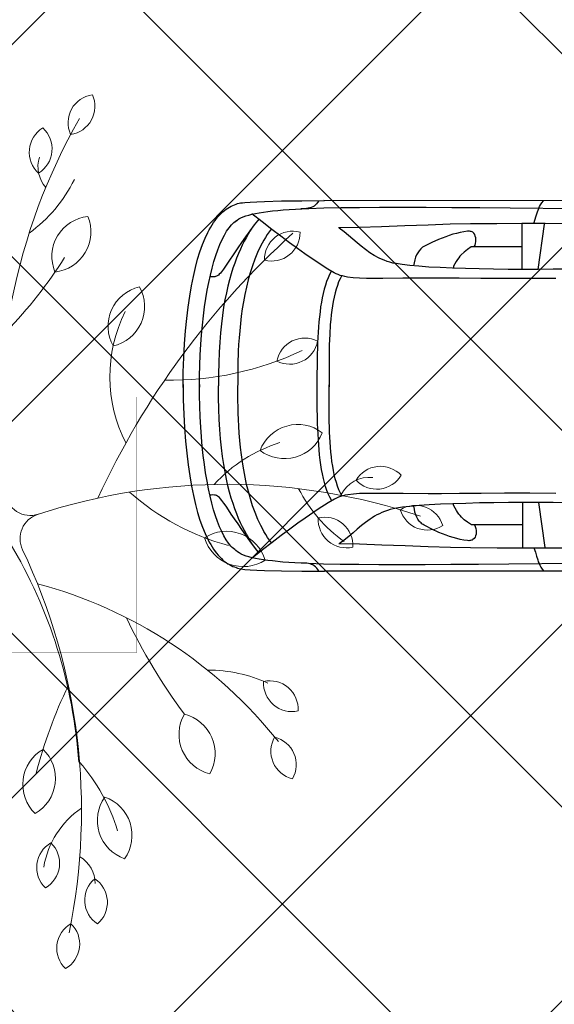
# Model space of a CAD drawing. Header units: millimetres. Extents: x 747415 to 1601423, y -236173 to 551995.
# Tile 398 of 549: x 1112460 to 1114971, y 199288 to 203909. Entities that reach past the tile are written whole.
import ezdxf

# ---------------------------------------------------------------- set-up
doc = ezdxf.new("R2010")
doc.units = ezdxf.units.MM
doc.header["$LTSCALE"] = 100
doc.header["$MEASUREMENT"] = 0
doc.linetypes.add('DASHED2', pattern=[9.525, 6.35, -3.175])
doc.layers.get('0').update_dxf_attribs({"linetype": 'CONTINUOUS', "lineweight": 0})
for name, color, linetype in [('T--A9041_VERHARDING_Parkeren', 9, 'CONTINUOUS'), ('T--L9041_VERHARDING_Parkeren', 9, 'DASHED2'), ('T--L9082_INRICHTING_SPECIFIEK_Auto', 8, 'CONTINUOUS')]:
    doc.layers.add(name, color=color, linetype=linetype)
doc.layers.add('T--A9042_BEPLANTING', color=90, linetype='CONTINUOUS', lineweight=0)
doc.layers.add('T--L9042_BOMEN', color=84, linetype='CONTINUOUS', lineweight=0)

# ---------------------------------------------------------------- blocks, each defined once
blk = doc.blocks.new('auto17')
for p, q in [((1604.8, 867.6), (3518.7, 867.6)), ((2512.2, 544.6), (2482.2, 756.8)), ((2587.5, 547), (2587.5, 756.8)), ((2588.4, 650.5), (2814.7, 650.5)), ((2513.2, -549), (2483.6, -761.2)), ((2588.4, -551.4), (2588.4, -761.2)), ((2589.8, -654.3), (2815.6, -654.3)), ((1591.9, -871), (3520.1, -872))]:
    blk.add_line(p, q)
for points in [[(2343.6, 831.8), (2651.3, 834.2), (2793.7, 835.7), (2924.7, 836.7), (3045.2, 837.2), (3158.6, 837.2), (3262.4, 837.2), (3355.8, 836.7), (3443.5, 835.7), (3522, 833.8), (3591.6, 831.3), (3655.9, 828.4), (3712.1, 824.5), (3760.7, 819.5), (3783.1, 817.1), (3804, 814.1), (3823.1, 811.2), (3840.7, 807.8), (3856.9, 803.9), (3871.7, 799.9), (3885.5, 796.1), (3897.4, 791.6), (3908.3, 786.7), (3917.9, 781.8), (3926, 776.4), (3933.1, 770.5), (3938.8, 766.1), (3945, 761.2), (3950.8, 755.8), (3956.5, 750), (3962.2, 743.1), (3967.4, 736.2), (3978.4, 720), (3989.3, 701.9), (3999.8, 681.3), (4009.8, 658.8), (4019.3, 634.3), (4028.9, 607.3), (4037.5, 578.9), (4046, 548), (4054.1, 515.2), (4061.7, 480.8), (4068.4, 444.6), (4075.1, 406.4), (4080.8, 366.7), (4086, 325), (4090.8, 281.8), (4094.6, 237.2), (4097.9, 191.2), (4100.8, 143.1), (4102.7, 93.6), (4103.7, 43.1), (4104.1, -9.3), (4104.1, 4.4), (4103.7, -48), (4102.7, -99), (4100.3, -148), (4097.9, -196), (4094.6, -242.6), (4090.3, -287.2), (4085.5, -330.8), (4080.3, -372.5), (4074.1, -412.2), (4067.5, -450.9), (4060.3, -487.2), (4052.7, -521.5), (4044.6, -554.8), (4036, -585.7), (4027, -614.1), (4017.5, -641.1), (4007.9, -666.1), (3997.4, -688.6), (3987, -709.7), (3976.5, -727.9), (3965, -743.5), (3954.1, -757.8), (3942.7, -769.5), (3930.7, -778.3), (3934.5, -774.4), (3927.4, -780.3), (3919.3, -785.7), (3909.3, -790.6), (3898.8, -795.5), (3886.4, -799.9), (3872.6, -803.8), (3857.9, -807.8), (3841.7, -811.7), (3823.6, -814.6), (3804, -818), (3783.1, -821), (3760.7, -823.4), (3736.9, -825.9), (3710.7, -828.3), (3683.1, -830.3), (3654, -832.3), (3623, -833.7), (3590.2, -835.2), (3519.7, -837.7), (3440.6, -839.1), (3352.5, -840.1), (3258.2, -841.1), (3154.3, -841.1), (3040.5, -840.6), (2919.5, -840.1), (2787.5, -839.1), (2645.1, -838.2), (2336.4, -835.2)], [(2534.6, 758.3), (2527, 778.4), (2521.2, 797), (2516, 814.1), (2513.2, 823), (2509.8, 831.3), (2505.5, 839.6), (2501.2, 848.5), (2495.5, 857.3), (2488.4, 866.1)], [(4181.3, -9.3), (4179.9, 62.7), (4177.5, 130.9), (4173.7, 195.1), (4169.4, 256.4), (4163.7, 314.2), (4157.5, 368.1), (4149.9, 419.6), (4141.8, 467.6), (4132.7, 511.7), (4123.2, 553.9), (4112.7, 592.1), (4101.7, 627.4), (4089.8, 660.7), (4077.4, 690.6), (4064.6, 717.6), (4057.9, 730.4), (4051.3, 742.1), (4044.6, 753.4), (4037.5, 764.2), (4030.8, 774.4), (4023.6, 783.3), (4016, 792.1), (4008.9, 800.4), (4001.2, 807.8), (3994.1, 815.1), (3986.5, 821.5), (3978.9, 826.9), (3971.2, 832.3), (3963.6, 836.7), (3955.5, 841.1), (3947.9, 844.6), (3940.3, 847.5), (3932.2, 850), (3925.5, 853.4), (3911.2, 856.3), (3890.8, 858.8), (3865.5, 860.7), (3835, 862.2), (3799.3, 863.7), (3718.3, 865.6), (3623, 866.6), (3517.8, 867.6)], [(3543, 867.1), (3547.8, 858.8), (3553, 852.4), (3558.7, 846.5), (3564.9, 842.1), (3571.1, 838.2), (3577.8, 835.2), (3584.9, 833.3), (3592.6, 831.3), (3600.6, 830.3), (3608.8, 829.8), (3617.8, 829.3), (3626.8, 829.3)], [(2430.3, 502.4), (2552.7, 501.9), (2671.3, 501.9), (2781.8, 502.9), (2883.8, 503.4), (2968.5, 503.9), (3030.9, 504.4), (3147.2, 503.4), (3242.4, 502.4), (3318.2, 502.4), (3352, 503.4), (3381.5, 505.9), (3407.7, 509.3), (3420.1, 511.2), (3431.1, 513.7), (3442, 517.1), (3452, 520.6), (3461.5, 524.5), (3470.1, 528.9), (3499.7, 546.1), (3546.3, 575.9), (3607.8, 618.1), (3642.1, 642.1), (3679.7, 669.5), (3720.7, 699.9), (3763.1, 732.3), (3808.8, 767.6), (3856.9, 805.8)], [(2373.6, 546.1), (2443.1, 545.1), (2513.6, 544.6), (2584.1, 544.6), (2653.7, 545.1), (2722.3, 546.1), (2789.4, 547), (2853.7, 549), (2914.7, 551), (2972.3, 553.4), (3025.2, 556.3), (3072.4, 559.3), (3115.7, 563.2), (3151.5, 567.1), (3179.1, 571.5), (3194.3, 574.5), (3208.6, 578.4), (3221.9, 582.3), (3235.3, 587.2), (3247.7, 592.1), (3259.6, 597.5), (3271, 603.4), (3282.5, 609.8), (3292.9, 616.6), (3303.4, 623.5), (3313.9, 630.3), (3323.9, 638.2), (3343.4, 653.4), (3363, 670), (3383, 686.7), (3403, 703.9), (3424.4, 721.5), (3447.8, 738.7)], [(1535.7, 754.9), (1651.5, 754.9), (1760.5, 754.9), (1865.3, 755.8), (1967.8, 756.3), (2068.7, 757.3), (2168.8, 757.8), (2269.3, 758.8), (2372.7, 759.3), (2479.3, 759.7), (2589.4, 759.7), (2706.1, 759.3), (2830.9, 758.3), (2925.7, 756.3), (3030, 752.9), (3139.1, 749), (3248.1, 744.6), (3353.4, 741.1), (3450.1, 739.7)], [(3823.6, 782.8), (3845.9, 753.9), (3866.9, 725.4), (3886.9, 698), (3905.5, 671), (3923.1, 645.5), (3939.3, 622), (3954.6, 599.5), (3967.9, 579.9), (3979.4, 562.7), (3989.8, 547.5), (3998.4, 535.2), (4005.1, 527.4), (4010.3, 522), (4015.1, 518.1), (4019.8, 515.2), (4024.6, 512.7), (4028.9, 511.2), (4033.2, 510.3), (4041.7, 509.3), (4049.8, 509.8), (4057.4, 510.3)], [(2812.8, 650.5), (2809.4, 658.3), (2807.1, 667.1), (2805.6, 675.9), (2805.1, 684.7), (2805.6, 693.1), (2807.6, 700.9), (2810.4, 708.3), (2814.7, 714.2), (2820.4, 719.1), (2823.3, 721), (2827.1, 722.5), (2830.9, 723.5), (2835.2, 724), (2839.9, 724.5), (2845.2, 724), (2862.3, 721.5), (2879.5, 718.1), (2896.1, 714.2), (2913.3, 709.3), (2929.9, 703.9), (2946.6, 698), (2980, 685.2), (3012.4, 670.5), (3043.3, 654.8), (3049, 651.9), (3054.3, 648.5), (3059.5, 644.6), (3063.8, 640.6), (3068.1, 636.8), (3071.9, 632.3), (3078.6, 623), (3083.8, 613.2), (3088.1, 602.4)], [(3766.4, 733.8), (3775.5, 721.5), (3784.5, 708.8), (3793.1, 695.5), (3801.2, 681.8), (3808.8, 667.6), (3816.4, 653.4), (3830.2, 624), (3843.1, 592.6), (3854.5, 560.7), (3865, 527.9), (3874.6, 494.1), (3882.6, 460.3), (3890.3, 425.5), (3896.4, 391.2), (3902.2, 356.4), (3906.9, 321.5), (3911.2, 287.2), (3914.6, 253.4), (3917.4, 220.1), (3919.3, 187.2), (3921.2, 155.9), (3922.6, 125.5), (3923.1, 96.1), (3923.6, 68.6), (3924.1, 42.2), (3924.1, 17.7), (3923.6, -4.4)], [(3856.9, 738.7), (3865.5, 724.5), (3874.6, 709.8), (3883.6, 693.6), (3893.1, 676.9), (3902.2, 658.8), (3911.2, 639.7), (3920.3, 619.6), (3929.3, 598), (3937.9, 574.5), (3946.5, 549.9), (3955.1, 524), (3962.7, 496), (3970.3, 466.7), (3977.4, 435.3), (3984.1, 401.4), (3990.3, 366.1), (3996, 328.4), (4000.8, 288.2), (4005.1, 246.6), (4008.9, 202), (4011.2, 154.9), (4013.6, 105.4), (4014.6, 53.4), (4014.6, -2)], [(2814.7, 650.5), (2827.1, 650.5), (2845.2, 637.7), (2860.9, 626), (2874.2, 613.2), (2880.4, 606.3), (2886.1, 599), (2892.3, 590.7), (2898, 581.8), (2903.8, 571.5), (2909.9, 560.3), (2913.3, 550.9)], [(3088.1, 602.4), (3092.4, 589.7), (3095.2, 575.9), (3097.6, 561.6)], [(3434.4, 515.2), (3442, 500.9), (3449.2, 485.8), (3455.4, 469.1), (3461.5, 451.9), (3466.3, 433.8), (3471.1, 414.2), (3475.4, 394.6), (3478.7, 374), (3482, 352.9), (3484.9, 330.9), (3487.3, 308.8), (3489.2, 285.8), (3490.6, 262.2), (3492, 238.7), (3493, 214.7), (3493.9, 190.2), (3494.4, 165.7), (3494.9, 140.7), (3495.4, 91.2), (3495.4, 41.2), (3495.4, -7.8)], [(3484.4, 534.8), (3492, 520.6), (3499.7, 504.9), (3505.9, 488.2), (3512, 470.6), (3517.3, 451.4), (3522, 431.8), (3526.8, 411.2), (3530.6, 390.2), (3533.9, 368.1), (3537.3, 345.6), (3540.2, 322), (3542.5, 298.5), (3544.4, 274), (3545.9, 249.5), (3547.3, 224.5), (3548.7, 199.5), (3549.7, 174.5), (3550.1, 149), (3551.1, 98), (3551.6, 47.6), (3551.6, -2)], [(3435.8, -519.6), (3443.5, -505.3), (3450.6, -490.1), (3456.8, -473.5), (3462.5, -456.3), (3467.7, -438.2), (3472, -419.1), (3476.3, -399), (3480.1, -378.4), (3483, -357.3), (3485.8, -335.8), (3487.7, -313.2), (3489.7, -290.1), (3492.5, -243.6), (3494.4, -195.1), (3494.9, -145.6), (3495.4, -96.1), (3495.4, -46.1), (3495.4, 2.9)], [(4181.3, 5.4), (4179.9, -66.7), (4177.5, -134.8), (4173.7, -199), (4169.4, -260.8), (4163.7, -318.1), (4157.5, -372), (4149.9, -423.5), (4141.8, -471.5), (4132.7, -516.1), (4123.2, -557.8), (4112.7, -596.5), (4101.7, -631.8), (4089.8, -665.1), (4077.4, -695), (4064.6, -722), (4057.9, -734.7), (4051.3, -746.5), (4044.6, -757.8), (4037.5, -768.6), (4030.8, -778.3), (4023.6, -787.7), (4016, -796.5), (4008.9, -804.8), (4001.2, -812.2), (3994.1, -819.1), (3986.5, -825.4), (3978.9, -831.3), (3971.2, -836.7), (3963.6, -841.1), (3955.5, -845), (3947.9, -849), (3940.3, -851.9), (3932.2, -854.3), (3929.3, -856.3), (3925, -857.8), (3918.4, -859.2), (3910.7, -860.7), (3901.7, -861.7), (3890.8, -863.2), (3865.5, -865.1), (3835, -866.6), (3799.3, -868.1), (3718.3, -870), (3623, -871), (3517.8, -872)], [(3485.8, -539.2), (3493.5, -525), (3500.6, -509.2), (3507.3, -492.6), (3513, -474.9), (3518.7, -455.8), (3523.5, -436.2), (3527.8, -415.6), (3531.6, -394.6), (3535.4, -372.5), (3538.2, -349.5), (3541.1, -326.4), (3543.5, -302.4), (3545.4, -278.4), (3546.8, -253.9), (3548.3, -228.9), (3549.7, -203.9), (3550.6, -178.4), (3551.1, -152.9), (3552.1, -102), (3552.5, -51.5), (3552.5, -2)], [(3767.4, -737.7), (3776.4, -725.4), (3785.5, -712.7), (3794, -699.4), (3802.1, -685.7), (3809.8, -672), (3817.4, -657.8), (3831.7, -628.4), (3844.5, -597.5), (3855.5, -565.6), (3866.5, -533.3), (3875.5, -500), (3883.6, -466.1), (3891.2, -431.8), (3897.4, -397.5), (3903.1, -363.2), (3907.9, -328.9), (3912.2, -295.1), (3915, -261.3), (3917.9, -228.4), (3920.3, -196), (3921.7, -165.2), (3924.1, -104.9), (3924.6, -51.5), (3924.1, -5.4)], [(3858.3, -742.6), (3866.9, -728.4), (3876, -713.7), (3885, -697.5), (3894.1, -680.8), (3903.1, -663.1), (3912.2, -644), (3921.2, -624), (3930.3, -602.4), (3938.8, -578.9), (3947.4, -554.8), (3955.5, -528.4), (3963.1, -500.4), (3970.8, -471), (3977.9, -439.6), (3984.6, -405.8), (3990.8, -371), (3996, -333.3), (4000.8, -293.1), (4005.1, -251.4), (4008.9, -206.8), (4011.2, -159.8), (4013.6, -110.3), (4014.6, -58.3), (4014.6, -2.9)], [(2431.7, -506.8), (2554.1, -505.8), (2672.8, -505.8), (2783.2, -506.8), (2885.2, -507.3), (2969.5, -508.3), (3032.4, -508.3), (3148.6, -507.3), (3243.4, -506.3), (3319.6, -506.8), (3353.4, -507.8), (3383, -509.8), (3409.2, -513.2), (3421.5, -515.6), (3432.5, -518.1), (3443.5, -521), (3453.5, -524.4), (3463, -528.4), (3471.6, -532.8), (3501.1, -549.9), (3547.3, -579.8), (3609.2, -622.5), (3643.5, -646.5), (3681.1, -673.9), (3721.6, -704.3), (3764.5, -736.7), (3809.8, -772), (3857.9, -810.2)], [(2374.5, -550.4), (2444.1, -549.5), (2514.6, -549), (2585.1, -549), (2655.1, -549), (2723.2, -549.9), (2790.4, -551.4), (2854.7, -552.9), (2915.7, -554.8), (2973.8, -557.3), (3026.7, -560.2), (3073.8, -563.7), (3116.7, -567.1), (3152.4, -571.5), (3180.5, -575.9), (3195.8, -578.9), (3210, -582.8), (3223.4, -586.7), (3236.7, -591.6), (3249.1, -596.5), (3261, -601.9), (3283.9, -614.1), (3304.8, -627.4), (3324.8, -642.1), (3344.8, -657.8), (3363.9, -673.9), (3383.9, -690.6), (3403.9, -707.8), (3425.3, -725.4), (3448.7, -742.6)], [(3824.5, -786.7), (3846.9, -757.8), (3867.9, -729.8), (3887.9, -701.9), (3906.9, -675.4), (3924.6, -649.9), (3940.3, -626.4), (3969.3, -582.8), (3991.3, -550.4), (4006, -531.8), (4011.2, -526.4), (4015.5, -522), (4020.3, -519.1), (4024.6, -516.6), (4028.4, -515.1), (4032.7, -514.6), (4040.3, -513.7), (4047.4, -514.2), (4055.1, -514.6)], [(2815.6, -654.3), (2828, -654.3), (2846.1, -641.6), (2861.9, -629.8), (2875.2, -617.6), (2881.4, -610.7), (2887.1, -602.9), (2893.3, -595), (2899, -585.7), (2904.7, -575.4), (2910.9, -564.2), (2910.9, -554.7)], [(3089.5, -606.3), (3093.3, -593.6), (3096.2, -579.8), (3098.7, -565.7)], [(2813.7, -654.3), (2810.4, -662.7), (2808.5, -671), (2807.1, -679.8), (2806.6, -688.6), (2807.1, -697.5), (2809, -705.3), (2811.3, -712.2), (2815.6, -718.6), (2821.3, -723), (2824.2, -724.9), (2828, -726.4), (2831.8, -727.4), (2836.1, -728.4), (2840.9, -728.4), (2846.1, -727.9), (2863.3, -725.4), (2880.4, -722), (2897.6, -718.1), (2914.2, -713.7), (2931.4, -708.3), (2948, -702.4), (2981.4, -689.1), (3013.8, -674.9), (3044.8, -659.2), (3056.2, -652.9), (3065.2, -645), (3072.9, -636.7), (3079.5, -627.4), (3085.2, -617.1), (3089.5, -606.3)], [(1536.7, -759.3), (1652, -759.3), (1761, -759.3), (1865.8, -759.7), (1968.2, -760.2), (2069.2, -761.2), (2169.2, -762.2), (2270.2, -762.7), (2373.6, -763.2), (2480.3, -763.6), (2590.8, -763.6), (2707.5, -763.2), (2831.8, -762.2), (2926.6, -760.7), (3030.9, -757.3), (3140, -753.4), (3249.6, -748.9), (3354.4, -745.5), (3451.1, -744.1)], [(2534.1, -763.6), (2522.7, -800.9), (2517.5, -818.5), (2514.6, -826.9), (2511.3, -835.2), (2507, -844), (2502.2, -852.4), (2496.5, -861.2), (2489.3, -870)], [(3544.4, -871.5), (3549.2, -863.2), (3554.4, -856.8), (3560.2, -850.9), (3565.9, -846), (3572.5, -842.6), (3579.2, -839.6), (3586.4, -837.2), (3593.5, -835.7), (3601.6, -834.2), (3609.7, -833.7), (3618.7, -833.2), (3627.8, -833.2)]]:
    blk.add_lwpolyline(points)
blk = doc.blocks.new('boom26')
for centre, radius, start, end in [((155.7, 1905), 132.8, 103.0821, 209.3601), ((9.9, 1969.2), 132.8, 283.0821, 29.3601), ((2713.7, 860.7), 2847.5, 157.8706, 194.6902), ((-37, 1751.1), 132.8, 129.691, 235.969), ((-196.1, 1743.2), 132.8, 309.691, 55.969), ((25.8, 1694.3), 147.2, 169.7791, 241.1753), ((185.5, 1474.8), 132.8, 83.1766, 189.4546), ((70.3, 1584.8), 132.8, 263.1766, 9.4546), ((-362.8, 2000.5), 688.5, 293.5336, 321.1072), ((-659.1, 1432.1), 132.8, 149.5314, 255.8094), ((-806, 1370.7), 132.8, 329.5314, 75.8094), ((-199.5, 1371.8), 189.7, 139.2589, 245.537), ((-421.8, 1323), 189.7, 319.2589, 65.537), ((-1163.5, 1406.5), 132.8, 161.751, 268.029), ((-1294.2, 1315.4), 132.8, 341.751, 88.029), ((1710.4, 3800.5), 3830.1, 218.5331, 241.7877), ((-2075.7, 884.9), 1445.9, 355.513, 21.8929), ((368.4, 1461.7), 697.8, 193.8405, 224.247), ((936.5, 1172.1), 132.8, 82.8871, 189.1651), ((821.9, 1282.7), 132.8, 262.8871, 9.1651), ((1196.1, 1147.7), 132.8, 56.6076, 162.8856), ((1142.3, 1297.6), 132.8, 236.6076, 342.8856), ((2322.5, -556.2), 2147.2, 124.9862, 161.6941), ((280.5, 1007.6), 189.7, 103.0821, 209.3601), ((72.3, 1099.4), 189.7, 283.0821, 29.3601), ((1401.7, 856), 666.1, 151.7973, 176.9648), ((-924.8, 1385.2), 1141.4, 314.8692, 341.5947), ((1118, 714.4), 189.7, 56.6076, 162.8856), ((1041.1, 928.6), 189.7, 236.6076, 342.8856), ((-543.1, 3036.5), 2706.6, 291.933, 303.1444), ((-995.8, 509.1), 189.7, 9.3193, 115.5973), ((-890.6, 710.8), 189.7, 189.3193, 295.5973), ((-624.7, 1194.2), 679.7, 239.8131, 293.7836), ((-1943.9, 389.4), 132.8, 4.7677, 111.0458), ((-1859.3, 524.3), 132.8, 184.7677, 291.0458), ((-1360.8, 278.9), 189.7, 2.7217, 108.9997), ((1477.5, 301.2), 189.7, 51.1528, 157.4308), ((-332.2, 2833.4), 2847.5, 236.9681, 273.6695), ((-1233.1, 467.2), 189.7, 182.7217, 288.9997), ((1663.8, -420.8), 868.2, 103.3279, 127.7935), ((1421.3, 521.7), 189.7, 231.1528, 337.4308), ((-1941.9, -191.8), 688.5, 32.5366, 60.1102), ((-2516.8, -1438.1), 2188.5, 42.6505, 54.2085), ((1788.1, 224), 132.8, 36.861, 143.139), ((-1756.6, 176.7), 132.8, 28.2156, 134.4936), ((1696.6, 157.7), 147.2, 86.8767, 146.1371), ((1788.1, 383.2), 132.8, 216.861, 323.139), ((-1732.6, 334.1), 132.8, 208.2156, 314.4936), ((-1661.4, 385.1), 147.2, 248.8767, 308.1371), ((1150.6, -2047.2), 2308.7, 90.4669, 117.4844), ((1189, -2581.6), 2847.5, 74.9681, 112.0411), ((1841.8, 2142.3), 2188.5, 240.6505, 252.2085), ((1702.7, 470.5), 412, 210.4763, 257.4087), ((1975.9, 82.3), 132.8, 26.4801, 132.7581), ((-157.6, 111.5), 120, 273.6695, 14.6232), ((1190, -41.5), 189.7, 26.4801, 132.7581), ((1591.9, 10.8), 132.8, 26.4801, 132.7581), ((2004.6, 238.9), 132.8, 206.4801, 312.7581), ((75.4, 169), 120, 194.6902, 292.0411), ((1231, 182.4), 189.7, 206.4801, 312.7581), ((1620.6, 167.4), 132.8, 206.4801, 312.7581)]:
    blk.add_arc(centre, radius, start, end)

msp = doc.modelspace()

# ---------------------------------------------------------------- hatches: boundary and pattern name
at = {"layer": 'T--A9041_VERHARDING_Parkeren', "linetype": 'Continuous'}
h = msp.add_hatch(dxfattribs=at)
h.set_pattern_fill('ANSI37', color=256, scale=10000, style=0)
h.paths.add_polyline_path([(1117408.673, 237551.803), (1116409.597, 237455.79), (1113391.54, 237103.425), (1110380.186, 236675.81), (1107308.673, 236217.952), (1107308.673, 193325.106), (1117408.673, 193325.106)])
at = {"layer": 'T--A9042_BEPLANTING'}
h = msp.add_hatch(dxfattribs=at)
h.set_pattern_fill('GRASS', color=256, scale=1500, style=0)
edge = h.paths.add_edge_path()
edge.add_line((1194589.183, 247525.193), (1194593.64, 247264.881))
edge.add_line((1194593.64, 247264.881), (1189597.042, 247120.843))
edge.add_line((1189597.042, 247120.843), (1179615.176, 246734.424))
edge.add_line((1179615.176, 246734.424), (1169673.169, 246260.926))
edge.add_line((1169673.169, 246260.926), (1159743.156, 245284.429))
edge.add_line((1159743.156, 245284.429), (1149794.302, 244232.037))
edge.add_line((1149794.302, 244232.037), (1139904.319, 243419.621))
edge.add_line((1139904.319, 243419.621), (1138613.747, 243325.021))
edge.add_line((1138613.747, 243325.021), (1135690.007, 243117.197))
edge.add_line((1135690.007, 243117.197), (1132771.926, 242932.503))
edge.add_line((1132771.926, 242932.503), (1129859.398, 242758.599))
edge.add_line((1129859.398, 242758.599), (1126616.556, 242566.575))
edge.add_line((1126616.556, 242566.575), (1123385.964, 242364.695))
edge.add_line((1123385.964, 242364.695), (1120184.728, 242139.833))
edge.add_line((1120184.728, 242139.833), (1117014.113, 241880.011))
edge.add_line((1117014.113, 241880.011), (1113876.289, 241570.228))
edge.add_line((1113876.289, 241570.228), (1110773.76, 241198.319))
edge.add_line((1110773.76, 241198.319), (1107692.214, 240764.72))
edge.add_line((1107692.214, 240764.72), (1104624.361, 240306.925))
edge.add_line((1104624.361, 240306.925), (1101572.465, 239835.828))
edge.add_line((1101572.465, 239835.828), (1100403.086, 239650.924))
edge.add_line((1100403.086, 239650.924), (1097780.987, 239217.99))
edge.add_line((1097780.987, 239217.99), (1095157.329, 238732.83))
edge.add_line((1095157.329, 238732.83), (1092526.922, 238274.052))
edge.add_line((1092526.922, 238274.052), (1089457.602, 237766.051))
edge.add_line((1089457.602, 237766.051), (1086388.73, 237224.846))
edge.add_line((1086388.73, 237224.846), (1083401.545, 236651.668))
edge.add_line((1083401.545, 236651.668), (1080469.385, 236024.459))
edge.add_line((1080469.385, 236024.459), (1077519.444, 235269.823))
edge.add_line((1077519.444, 235269.823), (1074567.867, 234454.498))
edge.add_line((1074567.867, 234454.498), (1071611.505, 233602.32))
edge.add_line((1071611.505, 233602.32), (1068661.406, 232725.291))
edge.add_line((1068661.406, 232725.291), (1065719.424, 231822.381))
edge.add_line((1065719.424, 231822.381), (1062684.54, 230856.109))
edge.add_line((1062684.54, 230856.109), (1059866.196, 229920.836))
edge.add_line((1059866.196, 229920.836), (1056845.381, 228880.035))
edge.add_line((1056845.381, 228880.035), (1054034.15, 227860.451))
edge.add_line((1054034.15, 227860.451), (1051908.682, 227043.859))
edge.add_line((1051908.682, 227043.859), (1051192.354, 226766.278))
edge.add_line((1051192.354, 226766.278), (1050671.69, 226564.519))
edge.add_line((1050671.69, 226564.519), (1049927.631, 226262.62))
edge.add_line((1049927.631, 226262.62), (1049070.32, 225903.54))
edge.add_line((1049070.32, 225903.54), (1048360.834, 225606.376))
edge.add_line((1048360.834, 225606.376), (1045574.185, 224396.868))
edge.add_line((1045574.185, 224396.868), (1042746.023, 223102.062))
edge.add_line((1042746.023, 223102.062), (1039916.204, 221736.561))
edge.add_line((1039916.204, 221736.561), (1037264.038, 220364.549))
edge.add_line((1037264.038, 220364.549), (1036639.036, 220037.907))
edge.add_line((1036639.036, 220037.907), (1035761.731, 219567.084))
edge.add_line((1035761.731, 219567.084), (1034455.173, 218860.02))
edge.add_line((1034455.173, 218860.02), (1031834.519, 217415.207))
edge.add_line((1031834.519, 217415.207), (1029063.532, 215837.52))
edge.add_line((1029063.532, 215837.52), (1026493.513, 214322.916))
edge.add_line((1026493.513, 214322.916), (1023661.374, 212596.81))
edge.add_line((1023661.374, 212596.81), (1021148.701, 211011.913))
edge.add_line((1021148.701, 211011.913), (1018664.489, 209394.723))
edge.add_line((1018664.489, 209394.723), (1016111.63, 207674.051))
edge.add_line((1016111.63, 207674.051), (1013541.964, 205866.676))
edge.add_line((1013541.964, 205866.676), (1011054.819, 204060.939))
edge.add_line((1011054.819, 204060.939), (1008551.61, 202180.933))
edge.add_line((1008551.61, 202180.933), (1006071.977, 200261.271))
edge.add_line((1006071.977, 200261.271), (1003623.026, 198305.877))
edge.add_line((1003623.026, 198305.877), (1001255.469, 196356.541))
edge.add_line((1001255.469, 196356.541), (998895.97, 194358.237))
edge.add_line((998895.97, 194358.237), (996592.894, 192340.973))
edge.add_line((996592.894, 192340.973), (994271.188, 190253.094))
edge.add_line((994271.188, 190253.094), (992089.799, 188232.713))
edge.add_line((992089.799, 188232.713), (989855.126, 186096.735))
edge.add_line((989855.126, 186096.735), (987565.682, 183840.779))
edge.add_line((987565.682, 183840.779), (985556.73, 181812.43))
edge.add_line((985556.73, 181812.43), (983340.235, 179499.914))
edge.add_line((983340.235, 179499.914), (981234.422, 177237.565))
edge.add_line((981234.422, 177237.565), (979162.94, 174943.215))
edge.add_line((979162.94, 174943.215), (977214.691, 172724.59))
edge.add_line((977214.691, 172724.59), (975036.892, 170165.071))
edge.add_line((975036.892, 170165.071), (973160.412, 167901.106))
edge.add_line((973160.412, 167901.106), (971300.145, 165540.186))
edge.add_line((971300.145, 165540.186), (970653.489, 164750.347))
edge.add_line((970653.489, 164750.347), (969323.906, 163031.694))
edge.add_line((969323.906, 163031.694), (967532.389, 160664.585))
edge.add_line((967532.389, 160664.585), (965620.33, 158124.446))
edge.add_line((965620.33, 158124.446), (963729.485, 155559.861))
edge.add_line((963729.485, 155559.861), (962160.024, 153368.205))
edge.add_line((962160.024, 153368.205), (960583.853, 151476.839))
edge.add_line((960583.853, 151476.839), (957868.106, 147829.141))
edge.add_line((957868.106, 147829.141), (955546.579, 144354.957))
edge.add_line((955546.579, 144354.957), (952781.766, 139999.101))
edge.add_line((952781.766, 139999.101), (950228.309, 135925.671))
edge.add_line((950228.309, 135925.671), (947689.507, 131669.07))
edge.add_line((947689.507, 131669.07), (945836.511, 128467.426))
edge.add_line((945836.511, 128467.426), (939785.242, 117718.876))
edge.add_line((939785.242, 117718.876), (930712.869, 102774.401))
edge.add_line((930712.869, 102774.401), (922173.53, 90199.799))
edge.add_arc((831492.457, 157259.067), 112782.989, 306.60619454, 323.5168236, ccw=False)
edge.add_line((898746.269, 66722.183), (906881.323, 58450.839))
edge.add_arc((1039056.702, -43733.649), 167068.849, 138.06483794, 142.29247104, ccw=False)
edge.add_line((914773.924, 67916.66), (924725.806, 83316.857))
edge.add_line((924725.806, 83316.857), (935036.865, 100427.915))
edge.add_line((935036.865, 100427.915), (938271.243, 105214.41))
edge.add_line((938271.243, 105214.41), (944567.151, 115601.153))
edge.add_line((944567.151, 115601.153), (949536.685, 124088.131))
edge.add_line((949536.685, 124088.131), (954824.472, 132626.587))
edge.add_line((954824.472, 132626.587), (959827.89, 140132.671))
edge.add_line((959827.89, 140132.671), (963059.812, 145135.12))
edge.add_line((963059.812, 145135.12), (965500.197, 148828.356))
edge.add_line((965500.197, 148828.356), (966613.361, 150562.786))
edge.add_line((966613.361, 150562.786), (968025.373, 152669.584))
edge.add_line((968025.373, 152669.584), (969925.147, 155201.552))
edge.add_line((969925.147, 155201.552), (971712.101, 157704.465))
edge.add_line((971712.101, 157704.465), (973307.285, 159791.446))
edge.add_line((973307.285, 159791.446), (974380.773, 161326.936))
edge.add_line((974380.773, 161326.936), (975513.5, 162711.848))
edge.add_line((975513.5, 162711.848), (977022.752, 164676.523))
edge.add_line((977022.752, 164676.523), (979125.989, 167160.936))
edge.add_line((979125.989, 167160.936), (980701.644, 168861.659))
edge.add_line((980701.644, 168861.659), (983077.997, 171627.505))
edge.add_line((983077.997, 171627.505), (985074.319, 173856.029))
edge.add_line((985074.319, 173856.029), (986909.132, 175828.505))
edge.add_line((986909.132, 175828.505), (989063.699, 178159.256))
edge.add_line((989063.699, 178159.256), (991154.428, 180245.145))
edge.add_line((991154.428, 180245.145), (993121.205, 182057.606))
edge.add_line((993121.205, 182057.606), (995324.494, 184142.051))
edge.add_line((995324.494, 184142.051), (997280.219, 186006.612))
edge.add_line((997280.219, 186006.612), (999623.744, 188200.448))
edge.add_line((999623.744, 188200.448), (1002349.065, 190608.065))
edge.add_line((1002349.065, 190608.065), (1004754.956, 192653.066))
edge.add_line((1004754.956, 192653.066), (1007294.928, 194741.918))
edge.add_line((1007294.928, 194741.918), (1008978.786, 196161.928))
edge.add_line((1008978.786, 196161.928), (1011076.047, 197755.95))
edge.add_line((1011076.047, 197755.95), (1013065.241, 199247.814))
edge.add_line((1013065.241, 199247.814), (1015821.037, 201346.882))
edge.add_line((1015821.037, 201346.882), (1017686.716, 202722.52))
edge.add_line((1017686.716, 202722.52), (1020957.031, 204817.97))
edge.add_line((1020957.031, 204817.97), (1023228.197, 206313.401))
edge.add_line((1023228.197, 206313.401), (1026470.58, 208376.744))
edge.add_line((1026470.58, 208376.744), (1028603.548, 209658.432))
edge.add_line((1028603.548, 209658.432), (1030968.801, 211111.637))
edge.add_line((1030968.801, 211111.637), (1032974.557, 212278.47))
edge.add_line((1032974.557, 212278.47), (1034989.373, 213415.47))
edge.add_line((1034989.373, 213415.47), (1036654.679, 214452.728))
edge.add_line((1036654.679, 214452.728), (1038246.03, 215241.653))
edge.add_line((1038246.03, 215241.653), (1039948.347, 216202.761))
edge.add_line((1039948.347, 216202.761), (1041825.775, 217172.039))
edge.add_line((1041825.775, 217172.039), (1043014.131, 217759.859))
edge.add_line((1043014.131, 217759.859), (1045164.207, 218821.145))
edge.add_line((1045164.207, 218821.145), (1047341.541, 219812.404))
edge.add_line((1047341.541, 219812.404), (1050071.07, 221013.985))
edge.add_line((1050071.07, 221013.985), (1051244.22, 221490.97))
edge.add_line((1051244.22, 221490.97), (1052347.556, 221956.97))
edge.add_line((1052347.556, 221956.97), (1053649.506, 222430.47))
edge.add_line((1053649.506, 222430.47), (1054533.126, 222784.97))
edge.add_line((1054533.126, 222784.97), (1056086.056, 223306.47))
edge.add_line((1056086.056, 223306.47), (1057869.317, 223968.97))
edge.add_line((1057869.317, 223968.97), (1060574.556, 224929.97))
edge.add_line((1060574.556, 224929.97), (1063483.693, 225922.97))
edge.add_line((1063483.693, 225922.97), (1065608.903, 226631.593))
edge.add_line((1065608.903, 226631.593), (1069173.064, 227676.47))
edge.add_line((1069173.064, 227676.47), (1072281.977, 228625.637))
edge.add_line((1072281.977, 228625.637), (1075375.394, 229611.47))
edge.add_line((1075375.394, 229611.47), (1077123.927, 230119.62))
edge.add_line((1077123.927, 230119.62), (1080375.394, 230986.97))
edge.add_line((1080375.394, 230986.97), (1082892.594, 231747.063))
edge.add_line((1082892.594, 231747.063), (1087287.423, 232727.295))
edge.add_line((1087287.423, 232727.295), (1089726.851, 233304.236))
edge.add_line((1089726.851, 233304.236), (1092683.446, 233905.227))
edge.add_line((1092683.446, 233905.227), (1095564.394, 234529.046))
edge.add_line((1095564.394, 234529.046), (1098820.303, 235134.124))
edge.add_line((1098820.303, 235134.124), (1101429.17, 235680.801))
edge.add_line((1101429.17, 235680.801), (1102775.394, 235932.97))
edge.add_line((1102775.394, 235932.97), (1105482.445, 236248.973))
edge.add_line((1105482.445, 236248.973), (1107758.807, 236612.397))
edge.add_line((1107758.807, 236612.397), (1110496.735, 236978.709))
edge.add_line((1110496.735, 236978.709), (1115376.091, 237663.748))
edge.add_line((1115376.091, 237663.748), (1120160.891, 238162.648))
edge.add_line((1120160.891, 238162.648), (1122883.614, 238303.454))
edge.add_line((1122883.614, 238303.454), (1125390.669, 238461.915))
edge.add_line((1125390.669, 238461.915), (1128123.405, 238391.97))
edge.add_line((1128123.405, 238391.97), (1132768.171, 238736.47))
edge.add_line((1132768.171, 238736.47), (1135790.587, 239107.966))
edge.add_line((1135790.587, 239107.966), (1138342.94, 239481.456))
edge.add_line((1138342.94, 239481.456), (1142060.43, 239524.47))
edge.add_line((1142060.43, 239524.47), (1147419.918, 239838.053))
edge.add_line((1147419.918, 239838.053), (1152508.673, 240937.759))
edge.add_line((1152508.673, 240937.759), (1161790.445, 241405.25))
edge.add_line((1161790.445, 241405.25), (1166293.104, 242414.317))
edge.add_line((1166293.104, 242414.317), (1170003.913, 243136.47))
edge.add_line((1170003.913, 243136.47), (1182817.631, 243902.97))
edge.add_line((1182817.631, 243902.97), (1191677.387, 244103.47))
edge.add_line((1191677.387, 244103.47), (1200992.076, 244164.47))
edge.add_line((1200992.076, 244164.47), (1212315.556, 244345.47))
edge.add_line((1212315.556, 244345.47), (1212435.36, 247419.97))
edge.add_line((1212435.36, 247419.97), (1205479.36, 247503.517))
edge.add_line((1205479.36, 247503.517), (1202606.248, 247460.622))
edge.add_line((1202606.248, 247460.622), (1194593.64, 247264.881))

# ---------------------------------------------------------------- linework, layer by layer
at = {"layer": 'T--L9041_VERHARDING_Parkeren', "const_width": 1}
msp.add_lwpolyline([(1111808.673, 200937.759), (1113008.673, 200937.759), (1113008.673, 202137.759), (1111808.673, 202137.759)], close=True, dxfattribs=at)

# ---------------------------------------------------------------- block references
at = {"layer": 'T--L9042_BOMEN', "linetype": 'Continuous', "rotation": 273.4399454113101}
msp.add_blockref('boom26', (1112408.673, 201537.759), dxfattribs=at)
at = {"layer": 'T--L9082_INRICHTING_SPECIFIEK_Auto', "rotation": 180}
msp.add_blockref('auto17', (1117408.673, 202187.759), dxfattribs=at)

doc.saveas('drawing.dxf')
